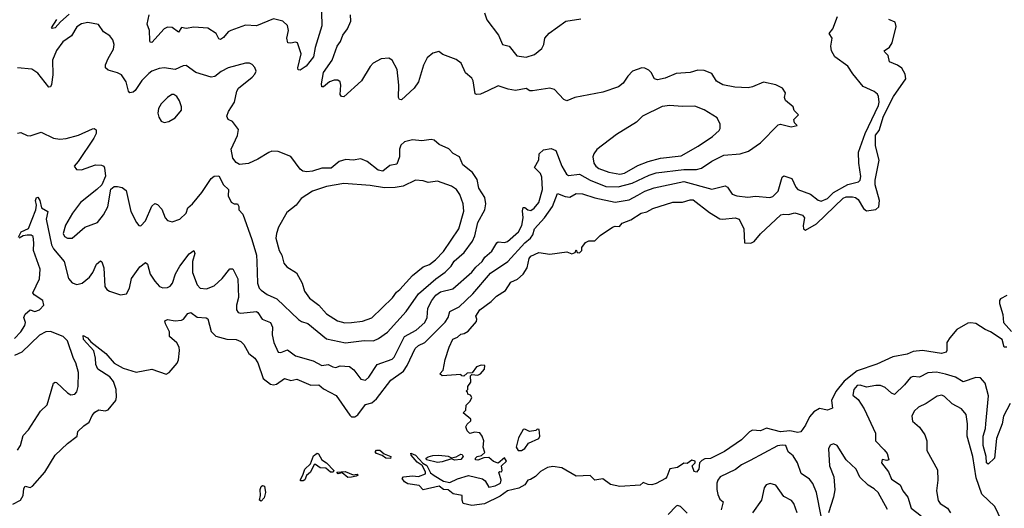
# Model space of a CAD drawing. Extents: x 1771496 to 1971148, y 471553 to 643630.
# Tile 346 of 656: x 1835368 to 1841679, y 570544 to 573674. Entities that reach past the tile are written whole.
import ezdxf

# ---------------------------------------------------------------- set-up
doc = ezdxf.new("R2010")
doc.units = 0

msp = doc.modelspace()

# ---------------------------------------------------------------- linework, layer by layer
at = {"layer": '0CON10XD'}
for points in [[(1835325, 570569.6), (1835372.9, 570595), (1835391.2, 570625), (1835395, 570670), (1835403.3, 570685), (1835435, 570676.9), (1835450, 570685), (1835529.2, 570775), (1835596.2, 570885), (1835675, 570958.8), (1835736.7, 571005), (1835740, 571035), (1835778.3, 571071.7), (1835813.3, 571095), (1835831.7, 571138.3), (1835850.5, 571159.5), (1835875, 571174), (1835915, 571168.6), (1835935, 571174), (1835985, 571233.8), (1835989.4, 571255), (1835986.2, 571305), (1835969, 571355), (1835945.4, 571385.4), (1835869.4, 571435), (1835855.4, 571465), (1835854.6, 571505), (1835842.5, 571552.5), (1835777.5, 571625), (1835775, 571650), (1835802.5, 571635), (1835825, 571610), (1835920, 571535), (1835973.7, 571473.7), (1836031.7, 571441.7), (1836114.4, 571415.6), (1836215, 571434.7), (1836307.1, 571402.9), (1836325.9, 571414.1), (1836376.4, 571473.6), (1836385.5, 571495), (1836392.3, 571555), (1836390, 571575), (1836375, 571603.5), (1836328.1, 571645), (1836327.3, 571675), (1836302.2, 571725), (1836298.8, 571745), (1836315, 571754), (1836365, 571744.4), (1836405, 571748.6), (1836418, 571755), (1836445, 571791.2), (1836465, 571797.5), (1836505, 571767.3), (1836564.2, 571764.2), (1836575, 571758), (1836595.5, 571675.5), (1836625, 571645.7), (1836695, 571626.5), (1836755, 571625.6), (1836785, 571611.4), (1836803.6, 571593.6), (1836836.5, 571535), (1836875.6, 571505.6), (1836895.4, 571475), (1836928.8, 571375), (1836975, 571338.8), (1836995, 571334), (1837015, 571338.5), (1837065, 571374.6), (1837105, 571363.1), (1837145, 571370.8), (1837235, 571332.7), (1837285, 571334.5), (1837315, 571309.5), (1837396.4, 571266.4), (1837485, 571141.4), (1837495, 571130.6), (1837515, 571129.2), (1837535, 571142), (1837585, 571209.2), (1837625, 571220.4), (1837655.2, 571244.8), (1837747.3, 571365), (1837827.2, 571422.8), (1837851.8, 571458.2), (1837902.7, 571567.3), (1837925, 571587.3), (1837965, 571606.4), (1838094.9, 571735.1), (1838115.2, 571765), (1838125.5, 571805), (1838185.5, 571834.5), (1838271.5, 571918.5), (1838385, 572050.3), (1838495.7, 572124.3), (1838605.6, 572244.4), (1838642.4, 572275), (1838656.8, 572295), (1838668.1, 572335), (1838732, 572405), (1838783, 572477), (1838815, 572560), (1838865, 572541.4), (1838895, 572536.9), (1838935, 572560.3), (1838975, 572557.5), (1839053.4, 572533.4), (1839185, 572505.3), (1839275, 572519.4), (1839329.6, 572550.4), (1839374.9, 572575.1), (1839435, 572597.6), (1839625, 572636.8), (1839805, 572588.8), (1839889.6, 572609.6), (1839905, 572600.6), (1839935, 572555.5), (1839965, 572545.4), (1840035, 572536.2), (1840085, 572542.9), (1840175, 572534), (1840195, 572542.1), (1840228.5, 572575), (1840255, 572664), (1840265.7, 572674.3), (1840316.9, 572656.9), (1840341.5, 572601.5), (1840355.8, 572585.8), (1840436.1, 572556.1), (1840485, 572516.7), (1840505, 572511.5), (1840545, 572527.7), (1840583.3, 572566.7), (1840675, 572617.5), (1840745, 572635.6), (1840755, 572646.2), (1840758.7, 572668.7), (1840745.4, 572755), (1840743.9, 572825), (1840786.1, 572945), (1840872.9, 573125), (1840877.4, 573145), (1840872, 573182), (1840865.9, 573195.9), (1840845, 573213.5), (1840774.5, 573245), (1840707.1, 573327.1), (1840676.4, 573376.4), (1840591.8, 573435), (1840571.2, 573475), (1840566.9, 573505), (1840574.5, 573555), (1840557.1, 573585), (1840578.9, 573615), (1840609, 573695)], [(1835360.8, 572280.8), (1835378, 572315), (1835425, 572335.6), (1835471.7, 572455), (1835475.5, 572485), (1835469.6, 572515), (1835475, 572533.8), (1835485, 572536.7), (1835497.3, 572515), (1835508.7, 572468.7), (1835548.6, 572445), (1835538, 572395), (1835571.6, 572231.6), (1835585.2, 572205), (1835654.2, 572125), (1835681.5, 572015), (1835705, 571988.6), (1835735, 571978), (1835768.8, 571985), (1835816.5, 572025), (1835837.9, 572055), (1835861.4, 572108.6), (1835885, 572128), (1835895, 572123.3), (1835908.2, 572085), (1835913.8, 571963.8), (1835925.6, 571945.6), (1835944.2, 571934.2), (1836015, 571912), (1836052.3, 571917.7), (1836072.9, 571955), (1836084.7, 572015.3), (1836139.1, 572090.9), (1836175, 572118), (1836186.9, 572106.9), (1836203.5, 572043.5), (1836235, 571998.6), (1836265, 571965.6), (1836285, 571955.5), (1836315, 571957.5), (1836333.3, 571966.7), (1836348.2, 571985), (1836366.2, 572045), (1836395, 572094.6), (1836455, 572173.5), (1836485, 572195.6), (1836490.4, 572175), (1836476.7, 572125), (1836475.3, 572055), (1836506, 571976), (1836525, 571954.4), (1836565, 571950), (1836615, 571969.5), (1836665, 572016.7), (1836715, 572078.6), (1836735, 572078), (1836766, 572014), (1836770.6, 571895), (1836757.1, 571845), (1836757.1, 571815), (1836769.1, 571799.1), (1836785, 571793.6), (1836885, 571804.5), (1836895, 571798.6), (1836921.1, 571755), (1836975, 571733.3), (1836987.7, 571705), (1836985.3, 571655), (1836996.9, 571605), (1837024.4, 571545), (1837041.2, 571541.2), (1837085, 571558.9), (1837135, 571520.9), (1837248.7, 571488.7), (1837305, 571459.1), (1837344.5, 571465.5), (1837375, 571449.1), (1837394.2, 571445.8), (1837422.6, 571457.4), (1837481.8, 571451.8), (1837510.4, 571430.4), (1837555, 571370.6), (1837585.3, 571364.7), (1837605, 571383.1), (1837658.9, 571465), (1837755, 571499.6), (1837768.6, 571511.4), (1837835.3, 571645), (1837909.6, 571685), (1837965, 571734.5), (1837980, 571765), (1837984.7, 571825), (1838008.9, 571875), (1838035, 571908.7), (1838065, 571929.8), (1838145, 571949.6), (1838265, 572057.1), (1838290.7, 572089.3), (1838332.1, 572125), (1838348.5, 572151.5), (1838395, 572190.9), (1838425.3, 572244.7), (1838435, 572251.2), (1838475, 572247.5), (1838495, 572253.2), (1838565, 572314.7), (1838587.4, 572355), (1838594.7, 572405), (1838590.9, 572449.1), (1838595, 572470), (1838605, 572471.2), (1838624.7, 572454.7), (1838645, 572450.5), (1838665, 572465.6), (1838695, 572503.5), (1838719.8, 572585), (1838714.7, 572665), (1838705, 572689.1), (1838666.8, 572726.8), (1838694.5, 572775), (1838697.5, 572815), (1838725, 572839.4), (1838775, 572847.8), (1838803.8, 572835), (1838842.7, 572735), (1838872.9, 572685), (1838885, 572676.2), (1838955, 572683.5), (1839025, 572646.5), (1839125, 572605.7), (1839203.7, 572603.7), (1839294.2, 572625.8), (1839401.9, 572678.1), (1839447.6, 572692.4), (1839625, 572714.1), (1839705, 572713.7), (1839738.2, 572721.8), (1839805, 572767.3), (1839881.2, 572805), (1839985, 572815.5), (1840038.5, 572831.5), (1840116.7, 572885), (1840229.7, 573000.3), (1840245, 573004.2), (1840313.3, 572986.7), (1840350, 572995), (1840333, 573013), (1840330, 573035), (1840360, 573065), (1840331.7, 573091.7), (1840326.4, 573116.4), (1840276.4, 573156.4), (1840270, 573175), (1840276.7, 573205), (1840256.1, 573236.1), (1840215, 573256.7), (1840135, 573274.2), (1840065, 573243.1), (1840037, 573237), (1839951.2, 573241.2), (1839875, 573256), (1839835, 573280), (1839805, 573330), (1839755, 573349.2), (1839715, 573350), (1839665, 573335.8), (1839575, 573329.4), (1839505, 573299.2), (1839455, 573289.2), (1839435.8, 573295.8), (1839415.4, 573335.4), (1839400.6, 573350.6), (1839375, 573363.3), (1839355, 573365.6), (1839296.6, 573343.4), (1839265, 573311.2), (1839235, 573266.2), (1839205.6, 573244.4), (1839105, 573210), (1838925, 573176), (1838875, 573154), (1838855, 573162.5), (1838795.8, 573225.8), (1838765.8, 573235.8), (1838655, 573217.5), (1838638.3, 573218.3), (1838615, 573232.5), (1838545, 573220), (1838498.3, 573228.3), (1838435, 573250), (1838367.5, 573217.5), (1838322.3, 573197.7), (1838295, 573193.8), (1838288.3, 573198.3), (1838275, 573282.5), (1838265, 573300), (1838224.4, 573334.4), (1838197.1, 573395), (1838165, 573418.2), (1838079.8, 573449.8), (1838055, 573470), (1838015, 573458.8), (1837979.7, 573430.3), (1837956.5, 573383.5), (1837923.9, 573276.1), (1837895.4, 573234.6), (1837815, 573160.8), (1837801.9, 573161.9), (1837795.8, 573175), (1837797.8, 573255), (1837786.9, 573355), (1837756, 573415), (1837735, 573427.5), (1837685, 573422.5), (1837632.5, 573395), (1837614.4, 573375), (1837558.1, 573281.9), (1837445, 573180), (1837430.8, 573180.8), (1837422.5, 573195), (1837427.1, 573255), (1837422, 573275), (1837406.8, 573286.8), (1837383.6, 573286.4), (1837354.4, 573275.6), (1837315, 573243.8), (1837303.8, 573243.8), (1837302.5, 573262.5), (1837315.6, 573335), (1837370.8, 573415), (1837402.5, 573505), (1837423.8, 573535), (1837438.8, 573575), (1837468.8, 573615), (1837490, 573665), (1837487.5, 573705)], [(1835685, 573709.1), (1835629.4, 573660.6), (1835595, 573620.9), (1835576.4, 573616.4), (1835571.7, 573621.7), (1835605.6, 573674.4)], [(1837303, 573723), (1837303.5, 573635), (1837261.8, 573495), (1837250.9, 573435), (1837205, 573375.6), (1837165, 573350.8), (1837152.1, 573352.1), (1837150, 573365), (1837171.6, 573455), (1837149.2, 573525), (1837135, 573530.6), (1837105, 573522.7), (1837086.4, 573526.4), (1837079.3, 573555), (1837091.3, 573605), (1837085, 573635.6), (1837054, 573665), (1836995, 573678.5), (1836885, 573633.9), (1836815, 573638), (1836721.9, 573605), (1836703.2, 573595), (1836675, 573559.5), (1836655, 573546.9), (1836645, 573550.8), (1836627.2, 573585), (1836575, 573619.6), (1836484.6, 573625.4), (1836435, 573616.7), (1836405, 573624), (1836385, 573593.3), (1836345, 573623.9), (1836315, 573626.8), (1836294.5, 573615), (1836215, 573528), (1836205, 573530), (1836201.2, 573541.2), (1836199.5, 573605), (1836185.6, 573645), (1836197.1, 573705)], [(1838346.8, 573716.8), (1838362, 573672), (1838437.1, 573575), (1838463.3, 573515), (1838505, 573503.3), (1838555, 573443.3), (1838615, 573433.8)], [(1838615, 573433.8), (1838668.3, 573451.7), (1838715, 573488.8), (1838727.5, 573515), (1838734.1, 573555.9), (1838762.1, 573587.9), (1838868.8, 573665), (1838965, 573679.7)], [(1835355, 572946.7), (1835375, 572952), (1835415, 572931.4), (1835435, 572928.9), (1835505, 572954.3), (1835585, 572914.4), (1835625, 572908.9), (1835665, 572912.5), (1835745, 572934.4), (1835835, 572974), (1835846.1, 572976.1), (1835859.3, 572969.3), (1835858.8, 572945), (1835842.5, 572915), (1835743.6, 572766.4), (1835716.7, 572735), (1835732.5, 572715), (1835765, 572712), (1835855, 572743.8), (1835892.3, 572742.3), (1835906.7, 572735), (1835911.2, 572725), (1835918, 572672), (1835893.8, 572616.2), (1835863.3, 572585), (1835757.7, 572502.3), (1835706.7, 572435), (1835661.5, 572358.5), (1835647.8, 572305), (1835655.8, 572285), (1835675, 572274.6), (1835705.3, 572274.7), (1835785, 572344.4), (1835867.5, 572375), (1835905, 572424.2), (1835932.2, 572475), (1835952.3, 572587.7), (1835974.1, 572605.9), (1835995.8, 572605.8), (1836025, 572599.2), (1836050, 572580), (1836081.4, 572445), (1836116.2, 572375), (1836132.5, 572355), (1836145, 572353.8), (1836175, 572386.2), (1836215, 572480), (1836235, 572495.8), (1836250.3, 572490.3), (1836279.1, 572459.1), (1836300.9, 572405), (1836315, 572386.9), (1836345, 572378.6), (1836393.7, 572396.3), (1836434.4, 572435), (1836445, 572469.2), (1836476, 572495), (1836535, 572567.5), (1836595, 572656.2), (1836615, 572671.2), (1836645, 572672.5), (1836674, 572615), (1836706.2, 572585), (1836703.8, 572545), (1836723.3, 572505), (1836743.6, 572493.6), (1836765, 572493.8), (1836773.6, 572476.4), (1836772, 572455), (1836797.5, 572427.5), (1836856.4, 572266.4), (1836885.6, 572165.6), (1836887.7, 572122.3), (1836892.9, 571985), (1836903.3, 571955), (1836915, 571940.6), (1836955, 571913.2), (1837015.6, 571885), (1837155, 571752.5), (1837175, 571739.4), (1837215, 571727.1), (1837335, 571628.8), (1837457.1, 571602.9), (1837575, 571618), (1837635, 571616.1), (1837668.2, 571631.8), (1837725, 571672.1), (1837845.2, 571804.8), (1837923.1, 571916.9), (1838035, 572014.7), (1838095, 572055.4), (1838133.5, 572095), (1838153.6, 572126.4), (1838217.4, 572182.6), (1838270.4, 572255), (1838285, 572288.8), (1838305.3, 572375), (1838350, 572455), (1838355.7, 572495), (1838350, 572535), (1838310, 572595), (1838299.1, 572649.1), (1838270, 572695), (1838207.9, 572745), (1838186.3, 572796.3), (1838145.6, 572815.6), (1838117.5, 572847.5), (1838056, 572875), (1838025, 572902.9), (1838005, 572905.7), (1837945, 572898), (1837885.9, 572904.1), (1837835, 572892), (1837810.3, 572869.7), (1837801.9, 572845), (1837801.8, 572795), (1837785, 572748.6), (1837740, 572740), (1837695, 572703.8), (1837665, 572709.2), (1837595, 572764.5), (1837555, 572781.4), (1837505, 572774.4), (1837458.3, 572778.3), (1837414.7, 572765.3), (1837365, 572722.9), (1837305, 572722.3), (1837245, 572703.1), (1837208.8, 572698.8), (1837183, 572703), (1837165, 572715.8), (1837105, 572798), (1837025, 572830), (1836985, 572831.2), (1836965, 572823.8), (1836895, 572780), (1836835, 572753.3), (1836776.4, 572746.4), (1836755, 572760), (1836735, 572787.5), (1836724, 572845), (1836765, 572931.2), (1836769.8, 572969.8), (1836731.2, 573021.2), (1836703.3, 573035), (1836696, 573055), (1836706.2, 573085), (1836745.8, 573145), (1836760, 573215), (1836770, 573235), (1836858.8, 573305), (1836876.2, 573325), (1836883.8, 573345), (1836875, 573367.5), (1836857.3, 573387.3), (1836840, 573395), (1836815.9, 573395.9), (1836704.6, 573365.4), (1836658.9, 573341.1), (1836619.3, 573310.7), (1836595, 573305.6), (1836496.7, 573335), (1836435, 573381.1), (1836415, 573379.2), (1836364.5, 573355.5), (1836295, 573364.6), (1836262.1, 573362.1), (1836216, 573344), (1836195, 573328.9), (1836150, 573285), (1836108.9, 573221.1), (1836095, 573210), (1836075, 573206), (1836065, 573216.7), (1836050.4, 573275), (1836020, 573320), (1835995, 573333.3), (1835935, 573350.8), (1835918, 573365), (1835918.1, 573385), (1835934.6, 573425), (1835969.6, 573485), (1835974.4, 573515), (1835965.5, 573545.5), (1835945, 573570), (1835905, 573596.2), (1835873.8, 573643.8), (1835805, 573655.5), (1835765, 573647.1), (1835735, 573627.1), (1835699.2, 573570.8), (1835645, 573531.1), (1835603.2, 573476.8), (1835578.8, 573415), (1835580.8, 573320.8), (1835572.1, 573257.9), (1835565, 573243.3), (1835555, 573241.2), (1835485, 573330.6), (1835445, 573357.9), (1835355, 573364.5)], [(1838094, 571496), (1838120, 571575), (1838145, 571627.5), (1838175, 571640), (1838195, 571660), (1838217, 571663), (1838241.7, 571678.3), (1838295, 571740), (1838297.5, 571755), (1838291.2, 571775), (1838316.2, 571815), (1838390.6, 571869.4), (1838425, 571902), (1838481.2, 571938.8), (1838515, 571993.3), (1838558.7, 572011.3), (1838595.7, 572044.3), (1838621.2, 572085), (1838632.5, 572145), (1838645, 572158.8), (1838695, 572182), (1838765, 572171.2), (1838875, 572186.2), (1838906.7, 572173.3), (1838928.3, 572181.7), (1838935, 572200), (1838941.7, 572181.7), (1838955, 572180), (1838970, 572195), (1838970, 572215), (1838995, 572246.7), (1839015, 572256.2), (1839055, 572257.5), (1839088.8, 572291.2), (1839167.5, 572345), (1839185, 572351.2), (1839211.7, 572348.3), (1839230.3, 572369.7), (1839285, 572392.5), (1839351.2, 572435), (1839387, 572443), (1839426.2, 572465), (1839555, 572504.4), (1839615.5, 572504.5), (1839665, 572520.6), (1839685, 572519.4), (1839789.3, 572439.3), (1839855, 572398.6), (1839875, 572395.6), (1839954.1, 572404.1), (1839978.8, 572395), (1840010, 572335), (1840014.2, 572245), (1840053.2, 572243.2), (1840075, 572252.9), (1840115, 572301.1), (1840247, 572423), (1840265, 572428.6), (1840295, 572425.8), (1840335, 572437.5), (1840385, 572420.6), (1840398.5, 572405), (1840389.6, 572355), (1840391.8, 572335), (1840405, 572325.6), (1840475, 572366.7), (1840645, 572531.3), (1840665, 572539.6), (1840705, 572539.2), (1840725, 572534.8), (1840741.1, 572521.1), (1840775.8, 572465), (1840795, 572448.6), (1840855, 572457.6), (1840875.2, 572475), (1840878.3, 572515), (1840851.2, 572615), (1840851.6, 572645), (1840875.6, 572774.4), (1840852.2, 572865), (1840852.1, 572935), (1840875.5, 572965), (1840905.2, 573055), (1840968, 573182), (1841046.8, 573295), (1841043.9, 573323.9), (1841022.7, 573362.7), (1840995, 573382.9), (1840943, 573403), (1840933.3, 573445), (1840911.9, 573465), (1840909.4, 573475), (1840941.7, 573498.3), (1840959.1, 573525), (1840985, 573630), (1840978.3, 573658.3), (1840938.8, 573675)], [(1836295, 573014.2), (1836325, 573021.4), (1836365, 573045.6), (1836404.3, 573095), (1836405.7, 573115), (1836393, 573153), (1836375, 573182), (1836355, 573195.6), (1836343.3, 573195), (1836315, 573175.7), (1836275, 573134.3), (1836258.5, 573105), (1836253.5, 573075), (1836259.8, 573049.8), (1836275, 573024), (1836295, 573014.2)], [(1839215, 572684.8), (1839245, 572689.8), (1839329.3, 572740.7), (1839395, 572764.8), (1839475, 572785.7), (1839608, 572802), (1839717.2, 572862.8), (1839808.6, 572925), (1839850.6, 572965), (1839857.1, 572977.1), (1839858, 573005), (1839838.6, 573045), (1839755, 573096.9), (1839695, 573120.9), (1839615, 573118), (1839535, 573123.9), (1839485, 573117.7), (1839360, 573055), (1839321.7, 573018.3), (1839192.6, 572937.4), (1839067.6, 572842.4), (1839047.1, 572815), (1839042.3, 572795), (1839047.9, 572755), (1839060, 572735), (1839080.5, 572720.5), (1839145, 572696.5), (1839215, 572684.8)], [(1837451.1, 571731.1), (1837495, 571734), (1837565, 571742.7), (1837625, 571764.6), (1837757.2, 571892.8), (1837782.1, 571927.9), (1837805, 571945.5), (1837885.3, 572034.7), (1837955, 572089.6), (1837995.6, 572105), (1838032.9, 572135), (1838085, 572189.5), (1838181.6, 572335), (1838215, 572446.7), (1838210, 572495), (1838188, 572555), (1838166.7, 572586.7), (1838135, 572607.3), (1838045, 572640), (1837985, 572631.5), (1837955, 572641.9), (1837905, 572646.5), (1837825, 572606.4), (1837775, 572597.9), (1837705.9, 572595.9), (1837615, 572612.3), (1837444.6, 572624.6), (1837334.7, 572605.3), (1837245.8, 572575), (1837171.9, 572528.1), (1837140.8, 572485), (1837080.6, 572439.4), (1837026.9, 572345), (1837013.1, 572305), (1837010, 572275), (1837030.9, 572195), (1837047.9, 572165), (1837060.6, 572115), (1837080.7, 572090.7), (1837142.2, 572052.2), (1837178.2, 571985), (1837193.6, 571935), (1837225, 571890), (1837284.5, 571845), (1837335, 571788.5), (1837405, 571744.6), (1837451.1, 571731.1)], [(1835335, 571631.5), (1835376.2, 571675), (1835400.9, 571715), (1835405.5, 571735), (1835394.6, 571765), (1835402.6, 571787.4), (1835435, 571814.4), (1835465, 571804.6), (1835496, 571815), (1835522.5, 571845), (1835515.6, 571875), (1835461.8, 571911.8), (1835452.5, 571925), (1835495, 572014.3), (1835499.3, 572075), (1835457.1, 572195), (1835459.6, 572245), (1835454.4, 572284.4), (1835442.4, 572292.4), (1835415, 572293.9), (1835390.5, 572289.5), (1835365, 572274.4)], [(1841695, 571906.9), (1841655, 571886.2), (1841648, 571875), (1841647.5, 571855), (1841668.8, 571785), (1841672.5, 571735), (1841725, 571677.1)], [(1841695, 571576), (1841676.7, 571576.7), (1841665.6, 571625.6), (1841590, 571675), (1841555, 571690), (1841495, 571726.9), (1841465, 571732.9), (1841445, 571730), (1841375, 571689.2), (1841330, 571635), (1841310, 571605), (1841311.2, 571555), (1841305, 571543.8), (1841275, 571534.4), (1841155, 571553.6), (1841095, 571547.9), (1841055, 571530.9), (1840965, 571513.1), (1840862.5, 571467.5), (1840735, 571424.5), (1840651.4, 571358.6), (1840599, 571291), (1840570.6, 571235), (1840576.7, 571185), (1840545, 571172.9), (1840495, 571182.5), (1840457.7, 571162.3), (1840429.5, 571130.5), (1840405, 571076), (1840375, 571033.3), (1840355, 571030), (1840305, 571040.5), (1840245, 571034.2), (1840155, 571056.2), (1840115, 571040), (1840065, 571044.2), (1840045, 571034), (1839995, 570982.5), (1839885, 570906.7), (1839795, 570862.3), (1839760, 570860), (1839739.5, 570850.5), (1839725.7, 570835), (1839720, 570795), (1839705, 570776.2), (1839690.5, 570780.5), (1839677.5, 570815), (1839696.7, 570835), (1839696.7, 570845), (1839675, 570851.2), (1839645, 570830), (1839625, 570833.3), (1839583.9, 570806.1), (1839535, 570797.5), (1839516.7, 570745), (1839507.5, 570735), (1839447.9, 570702.1), (1839420, 570695), (1839395, 570695.8), (1839365, 570708), (1839345, 570692.9), (1839215, 570683.8), (1839155, 570696), (1839105, 570733.1), (1839053.8, 570725), (1839023.8, 570753.8), (1838935, 570750), (1838843.3, 570803.3), (1838785, 570811.2), (1838750, 570805), (1838705, 570780), (1838673, 570747), (1838642.5, 570727.5), (1838623.8, 570725), (1838605.9, 570694.1), (1838567.3, 570672.7), (1838495, 570655.5), (1838447.9, 570622.1), (1838347.3, 570572.7), (1838265, 570562.5), (1838210, 570575), (1838204, 570595), (1838205, 570626), (1838146.9, 570636.9), (1838115, 570662.9), (1838085, 570663.3), (1838056.3, 570686.3), (1837955, 570662.5), (1837929.1, 570689.1), (1837855, 570701.1), (1837835, 570712.9), (1837818.8, 570735), (1837827.5, 570745), (1837885, 570751.1), (1837925, 570747.1), (1837968.6, 570765), (1837968.2, 570778.2), (1837947.5, 570817.5), (1837915, 570840), (1837876.7, 570885), (1837875, 570896.2), (1837905, 570883.8), (1837952, 570832), (1837977.8, 570817.8), (1838001.5, 570771.5), (1838025, 570753.5), (1838085, 570717.5), (1838125, 570708.8), (1838175, 570733.1), (1838245, 570752.9), (1838335, 570731.9), (1838350.3, 570720.3), (1838375, 570680), (1838415, 570687.1), (1838450, 570705), (1838453.6, 570723.6), (1838440, 570775), (1838445, 570780), (1838455, 570777.5), (1838460, 570785), (1838456.7, 570815), (1838488, 570845), (1838475, 570866.2), (1838435, 570832.5), (1838404.2, 570844.2), (1838375, 570870), (1838343, 570867), (1838305, 570852.5), (1838290, 570855), (1838290, 570865), (1838300, 570875), (1838327, 570883), (1838348.8, 570901.2), (1838337.5, 570935), (1838342.5, 570975), (1838332.5, 571005), (1838316.4, 571026.4), (1838285, 571032.5), (1838253, 571023), (1838235, 571040), (1838226.7, 571065), (1838235, 571082.5), (1838260, 571105), (1838260, 571115), (1838210, 571155), (1838227, 571173), (1838230, 571205), (1838255, 571230), (1838266.4, 571253.6), (1838258.3, 571268.3), (1838240, 571275), (1838238.3, 571288.3), (1838230, 571295), (1838240, 571305), (1838240, 571325), (1838259.3, 571350.7), (1838258.3, 571391.7), (1838265, 571400), (1838305, 571396.7), (1838322.5, 571405), (1838347.5, 571435), (1838348.3, 571458.3), (1838325, 571460), (1838295, 571450), (1838268.3, 571411.7), (1838235, 571410), (1838215, 571390), (1838201.7, 571391.7), (1838195, 571400), (1838075, 571392.5), (1838060, 571405), (1838081.7, 571428.3), (1838094, 571496)], [(1835355, 570916.2), (1835373.8, 570946.2), (1835389.6, 571010.4), (1835424.6, 571045.4), (1835502.2, 571165), (1835544.5, 571205.5), (1835585, 571346.2), (1835595, 571352), (1835605, 571348.8), (1835673.8, 571283.8), (1835695, 571271.4), (1835721.2, 571275), (1835735, 571290), (1835743.1, 571325), (1835744.4, 571414.4), (1835728.9, 571475), (1835713.5, 571503.5), (1835675, 571615.6), (1835647.8, 571645), (1835565, 571675.9), (1835535, 571674.6), (1835495, 571651.8), (1835381.1, 571545), (1835335, 571523.1)], [(1841715.2, 571215), (1841674, 571135), (1841664.2, 571085), (1841628.5, 570991.5), (1841616.7, 570865), (1841575, 570826), (1841563.5, 570835), (1841561.8, 570875), (1841542.3, 570945), (1841543.3, 571006.7), (1841558.6, 571055), (1841560.9, 571085), (1841576.9, 571265), (1841555, 571345.8), (1841525, 571380), (1841495, 571381.5), (1841415, 571354.6), (1841365, 571382.9), (1841302.3, 571402.3), (1841245, 571414.8), (1841188, 571412), (1841135, 571384.6), (1841095, 571388.8), (1841077.6, 571382.4), (1841039.5, 571335), (1840975, 571272.7), (1840955, 571280.9), (1840915, 571317.1), (1840885, 571330), (1840855, 571331.1), (1840795, 571320), (1840755, 571332.5), (1840735, 571331.1), (1840714.5, 571305), (1840708.3, 571268.3), (1840741.5, 571241.5), (1840781.4, 571181.4), (1840852.9, 571025), (1840853.9, 570975), (1840909, 570919), (1840928.4, 570895), (1840938, 570855), (1840925, 570850.8), (1840895, 570856), (1840891.4, 570835), (1840937, 570777), (1840955, 570730), (1841011.1, 570695), (1841027.5, 570655), (1841061.2, 570615), (1841080.7, 570545), (1841146.5, 570496.5)], [(1841660, 570465), (1841618.4, 570555), (1841534.4, 570635), (1841498.9, 570738.9), (1841476, 570875), (1841440, 571005), (1841443.5, 571085), (1841434.5, 571144.5), (1841405, 571180.8), (1841345, 571213.5), (1841295, 571260), (1841277.9, 571267.9), (1841247.6, 571262.4), (1841178.8, 571215), (1841127.9, 571192.1), (1841100, 571165), (1841085.9, 571134.1), (1841091.2, 571101.2), (1841135, 571063.8), (1841168.6, 571015), (1841181.4, 570975), (1841182.5, 570915), (1841249.8, 570789.8), (1841252.9, 570725), (1841243.3, 570655), (1841254.6, 570594.6), (1841267.5, 570575), (1841314.4, 570545), (1841334.4, 570515)], [(1838563, 570913), (1838585, 570914), (1838605, 570926), (1838628.8, 570961.2), (1838695, 570990), (1838702.5, 571005), (1838698.3, 571048.3), (1838685, 571050), (1838677, 571043), (1838635, 571036.7), (1838605, 571050), (1838595, 571047.5), (1838564.2, 570995), (1838550, 570935), (1838563, 570913)], [(1837745, 570862.9), (1837715, 570864.3), (1837691.7, 570881.7), (1837654.3, 570894.3), (1837646.2, 570905), (1837654.5, 570915.5), (1837675.3, 570915.3), (1837703.6, 570893.6), (1837746.4, 570876.4), (1837745, 570862.9)], [(1840505, 570493.3), (1840475.2, 570645.2), (1840452, 570702), (1840430.4, 570730.4), (1840376.7, 570766.7), (1840353.6, 570835), (1840325, 570880), (1840294, 570905), (1840278, 570945), (1840255, 570948.8), (1840225, 570944), (1840050.5, 570850.5), (1839995, 570822), (1839955, 570792.6), (1839857.8, 570745), (1839841.5, 570725), (1839836, 570704), (1839835.3, 570665), (1839843, 570633), (1839855, 570602.9), (1839875.7, 570585), (1839864.6, 570534.6)], [(1840930.9, 570535), (1840870.7, 570645), (1840845, 570669.1), (1840805, 570691.4), (1840752.7, 570742.7), (1840728.9, 570795), (1840664.8, 570854.8), (1840607.5, 570945), (1840584.1, 570955.9), (1840561.9, 570948.1), (1840552.2, 570925), (1840558.7, 570815), (1840585.5, 570745), (1840591.4, 570661.4), (1840584.7, 570615), (1840552.7, 570515)], [(1837169.3, 570719.3), (1837165.8, 570725), (1837183.1, 570755), (1837195, 570794), (1837232.4, 570827.6), (1837250.6, 570879.4), (1837275, 570897.5), (1837283, 570893), (1837304, 570854), (1837335.3, 570835.3), (1837382, 570785), (1837377.5, 570775), (1837360, 570775), (1837330.5, 570800.5), (1837292.9, 570802.9), (1837265, 570824.3), (1837255, 570824), (1837232.7, 570775), (1837206.8, 570753.2), (1837195, 570726), (1837185, 570720), (1837169.3, 570719.3)], [(1838045, 570836.9), (1837975, 570853.3), (1837973.8, 570865), (1837985, 570873.8), (1838015, 570882.2), (1838055, 570884.4), (1838115, 570877.1), (1838135, 570866.7), (1838165, 570873.3), (1838195, 570890), (1838205, 570887.5), (1838210, 570875), (1838195, 570856.2), (1838155, 570852.5), (1838135, 570860), (1838075, 570840.8), (1838045, 570836.9)], [(1837472.1, 570742.1), (1837435, 570770), (1837410, 570765), (1837400, 570775), (1837455, 570780), (1837505, 570759.2), (1837531.7, 570761.7), (1837536.7, 570755), (1837525, 570748.8), (1837495, 570742.7), (1837472.1, 570742.1)], [(1836915, 570590), (1836904.4, 570595), (1836912.5, 570625), (1836910, 570665), (1836915, 570683.8), (1836925, 570690.5), (1836938.1, 570685), (1836942.7, 570645), (1836935, 570611.2), (1836915, 570590)], [(1840350.9, 570515), (1840330.6, 570575), (1840314.5, 570594.5), (1840265, 570618.9), (1840215, 570691.2), (1840177.6, 570702.4), (1840152, 570695), (1840138.5, 570675), (1840122.2, 570595), (1840064.4, 570515)], [(1839645, 570513.1), (1839604, 570555), (1839585, 570561.1), (1839575, 570556.4), (1839525, 570503.8)]]:
    msp.add_lwpolyline(points, dxfattribs=at)

doc.saveas('drawing.dxf')
